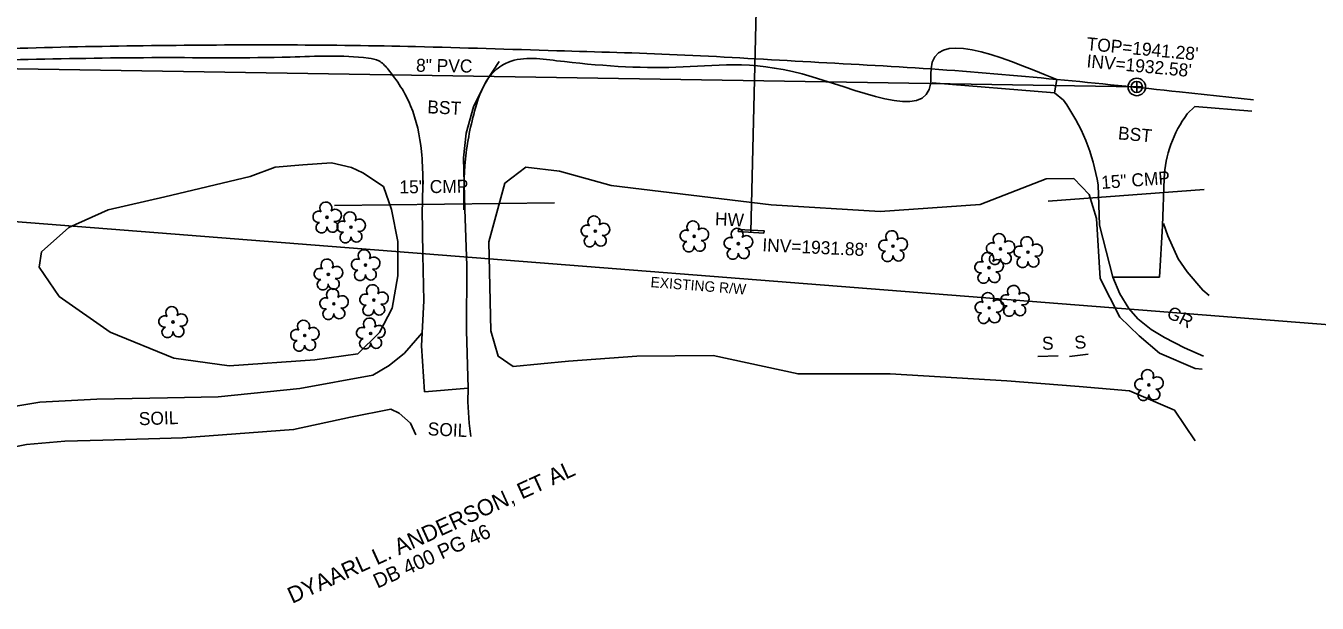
# Model space of a CAD drawing. Extents: x 553786 to 558838, y 502329 to 507342.
# Drawn here: x 554646.7 to 555044.5, y 502884.5 to 503062.1 of the extents above; entities that cross this region are included whole.
import ezdxf

# ---------------------------------------------------------------- set-up
doc = ezdxf.new("R2010")
doc.units = 0
for name, color, linetype in [('Exist Other Culture Sign', 7, 'Continuous'), ('Exist Other Culture Sign Text', 7, 'Continuous'), ('Exist Property Deed Book Text', 7, 'Continuous'), ('Exist Property Owner Text', 7, 'Continuous'), ('Exist Right of Way Line Text', 7, 'Continuous'), ('Exist Roads EOP Text', 7, 'Continuous'), ('Exist Roads Soil Text', 7, 'Continuous'), ('Exist Structure Minor Head and End Wall Text', 7, 'Continuous'), ('Exist Structure Minor Pipes CMP 15 Inch', 7, 'Continuous'), ('Exist Structure Minor Pipes CMP 15 Inch Text', 7, 'Continuous'), ('Exist Structure Minor Pipes RCP 24 Inch', 7, 'Continuous'), ('Exist Structure Minor Pipes RCP 24 Inch Invert', 7, 'Continuous'), ('Exist Utilities Sanitary Sewer Manhole Text', 7, 'Continuous'), ('Exist Utilities Sanitary Sewer UG Line', 7, 'Continuous'), ('Exist Utilities Sanitary Sewer UG Line Invert Elevation', 7, 'Continuous'), ('Exist Utilities Sanitary Sewer UG Line Text', 7, 'Continuous'), ('Exist Vegetation Hedge Row', 7, 'Continuous'), ('Exist Vegetation Tree CELL', 7, 'Continuous'), ('Prop Drainage Structure Catch Basin Grate 840 03F Label', 7, 'Continuous'), ('Prop Drainage Structure Headwall CELL', 7, 'Continuous'), ('Prop Drainage Structure Pipe Alternate 36in', 7, 'Continuous'), ('Prop Drainage Structure Pipe RCP 15in Class III Label', 7, 'Continuous'), ('Prop Drainage Structure Pipe RCP 18in Class IV', 7, 'Continuous'), ('Prop Drainage Structure Plot Symbol 50 Scale', 7, 'Continuous'), ('Prop Earthen Structure V Ditch Lateral Detail Label', 7, 'Continuous'), ('Sheet Layout Plan Border', 7, 'Continuous')]:
    doc.layers.add(name, color=color, linetype=linetype)

# ---------------------------------------------------------------- blocks, each defined once
blk = doc.blocks.new('EXIST UTILITIES SANITARY SEWER MANHOLE')
at = {"layer": 'Prop Drainage Structure Catch Basin Grate 840 03F Label'}
blk.add_lwpolyline([(0, 0.03425), (0, -0.03425), (0, 0), (0.03425, 0), (-0.03425, 0)], dxfattribs=at)
for radius in [0.05389, 0.03425]:
    blk.add_circle((0, 0), radius, dxfattribs=at)

msp = doc.modelspace()

# ---------------------------------------------------------------- linework, layer by layer
at = {"layer": 'Exist Other Culture Sign'}
for p, q in [((554964.66, 502960.55), (554958.39, 502960.37)), ((554973.88, 502961.05), (554968.16, 502960.36))]:
    msp.add_line(p, q, dxfattribs=at)
at = {"layer": 'Exist Structure Minor Pipes CMP 15 Inch'}
for p, q in [((555009.69, 503011.73), (554961.59, 503008.19)), ((554741.77, 503006.86), (554809.51, 503007.64))]:
    msp.add_line(p, q, dxfattribs=at)
at = {"layer": 'Exist Structure Minor Pipes RCP 24 Inch'}
msp.add_line((554869.98, 502998.71), (554874.6, 503184.54), dxfattribs=at)
at = {"layer": 'Exist Utilities Sanitary Sewer UG Line'}
msp.add_line((554595.87, 503049.7), (554988.9, 503043.34), dxfattribs=at)
at = {"layer": 'Exist Vegetation Hedge Row'}
for points in [[(554715.81, 503015.74), (554723.51, 503018.68), (554732.01, 503019.35), (554740.87, 503019.96), (554747.03, 503018.58), (554750.48, 503016.95), (554756.85, 503012.66), (554759.38, 503005.65), (554761.35, 502995.8), (554761.31, 502985.19), (554759.51, 502975.25), (554755.62, 502967.8), (554748.95, 502961.23)], [(554748.95, 502961.23), (554735.77, 502959.38), (554709.32, 502957.49), (554692.31, 502959.83), (554672.72, 502967.86), (554657, 502978.79), (554650.88, 502987.88), (554651.59, 502992.58), (554659.98, 503000.09), (554672.06, 503005.54), (554689.54, 503009.52), (554715.81, 503015.74)], [(555006.89, 502934.38), (555000.5, 502943.89), (554986.61, 502949.84), (554971.11, 502951.19), (554948.87, 502952.91), (554912.93, 502955.03), (554884.57, 502954.99), (554858.38, 502960.65), (554834.92, 502960.44), (554813.9, 502958.94), (554796.85, 502957.33), (554792.24, 502960.45), (554789.95, 502968.32), (554789.37, 502995.68), (554794.26, 503013.7), (554800.77, 503018.66), (554811.09, 503017.37), (554827.02, 503013.05), (554876.26, 503007.04), (554909.82, 503005), (554940.71, 503007.11), (554961.01, 503015.01), (554969.51, 503015.18), (554974.23, 503010.27), (554976.45, 503002.88), (554977.62, 502984.34), (554983.73, 502972.48), (554989.61, 502966.78), (554995.85, 502961.35), (555006.84, 502956.73), (555009.03, 502956.47)]]:
    msp.add_lwpolyline(points, dxfattribs=at)
at = {"layer": 'Exist Vegetation Tree CELL'}
for p, q in [((554739.5, 503003.2), (554739.5, 503003.2)), ((554746.88, 503000.18), (554746.88, 503000.18)), ((554822.12, 502998.93), (554822.12, 502998.93)), ((554852.59, 502997.36), (554852.59, 502997.36)), ((554866.18, 502995.1), (554866.18, 502995.1)), ((554913.82, 502994.35), (554913.82, 502994.35)), ((554946.91, 502993.48), (554946.91, 502993.48)), ((554955.41, 502992.5), (554955.41, 502992.5)), ((554751.33, 502988.51), (554751.33, 502988.51)), ((554943.37, 502987.7), (554943.37, 502987.7)), ((554739.88, 502985.64), (554739.88, 502985.64)), ((554741.61, 502976.57), (554741.61, 502976.57)), ((554753.91, 502977.74), (554753.91, 502977.74)), ((554943.45, 502975.33), (554943.45, 502975.33)), ((554951.3, 502977.52), (554951.3, 502977.52)), ((554692.06, 502971), (554692.06, 502971)), ((554752.94, 502967.47), (554752.94, 502967.47)), ((554732.63, 502966.83), (554732.63, 502966.83)), ((554992.63, 502951.62), (554992.63, 502951.62))]:
    msp.add_line(p, q, dxfattribs=at)
for centre in [(554739.5, 503003.2), (554746.88, 503000.18), (554822.12, 502998.93), (554852.59, 502997.36), (554866.18, 502995.1), (554913.82, 502994.35), (554946.91, 502993.48), (554955.41, 502992.5), (554751.33, 502988.51), (554943.37, 502987.7), (554739.88, 502985.64), (554741.61, 502976.57), (554753.91, 502977.74), (554943.45, 502975.33), (554951.3, 502977.52), (554692.06, 502971), (554732.63, 502966.83), (554752.94, 502967.47), (554992.63, 502951.62)]:
    msp.add_circle(centre, 0.326, dxfattribs=at)
for centre, radius, start, end in [((554739.12, 503006.07), 1.86, 330.1651, 219.7134), ((554736.9, 503003.35), 1.73, 62.6636, 279.3457), ((554742.05, 503003.79), 1.9, 257.1011, 134.1999), ((554746.5, 503003.05), 1.86, 330.1651, 219.7134), ((554821.73, 503001.8), 1.86, 330.1651, 219.7134), ((554737.8, 503000.08), 1.69, 111.5671, 6.231), ((554741.18, 503000.3), 1.7, 181.2822, 74.56), ((554744.28, 503000.33), 1.73, 62.6636, 279.3457), ((554749.43, 503000.77), 1.9, 257.1011, 134.1999), ((554819.51, 502999.08), 1.73, 62.6636, 279.3457), ((554824.67, 502999.51), 1.9, 257.1011, 134.1999), ((554849.99, 502997.52), 1.73, 62.6636, 279.3457), ((554852.21, 503000.24), 1.86, 330.1651, 219.7134), ((554855.14, 502997.95), 1.9, 257.1011, 134.1999), ((554865.79, 502997.97), 1.86, 330.1651, 219.7134), ((554913.43, 502997.22), 1.86, 330.1651, 219.7134), ((554745.18, 502997.06), 1.69, 111.5671, 6.231), ((554748.55, 502997.28), 1.7, 181.2822, 74.56), ((554820.41, 502995.81), 1.69, 111.5671, 6.231), ((554823.79, 502996.03), 1.7, 181.2822, 74.56), ((554850.89, 502994.24), 1.69, 111.5671, 6.231), ((554854.27, 502994.46), 1.7, 181.2822, 74.56), ((554863.57, 502995.25), 1.73, 62.6636, 279.3457), ((554868.72, 502995.69), 1.9, 257.1011, 134.1999), ((554911.21, 502994.5), 1.73, 62.6636, 279.3457), ((554916.37, 502994.94), 1.9, 257.1011, 134.1999), ((554944.3, 502993.64), 1.73, 62.6636, 279.3457), ((554946.52, 502996.36), 1.86, 330.1651, 219.7134), ((554949.45, 502994.07), 1.9, 257.1011, 134.1999), ((554955.02, 502995.37), 1.86, 330.1651, 219.7134), ((554957.96, 502993.09), 1.9, 257.1011, 134.1999), ((554750.95, 502991.39), 1.86, 330.1651, 219.7134), ((554753.88, 502989.1), 1.9, 257.1011, 134.1999), ((554864.47, 502991.98), 1.69, 111.5671, 6.231), ((554867.85, 502992.2), 1.7, 181.2822, 74.56), ((554912.12, 502991.23), 1.69, 111.5671, 6.231), ((554915.49, 502991.45), 1.7, 181.2822, 74.56), ((554942.99, 502990.57), 1.86, 330.1651, 219.7134), ((554945.2, 502990.36), 1.69, 111.5671, 6.231), ((554948.58, 502990.58), 1.7, 181.2822, 74.56), ((554952.8, 502992.65), 1.73, 62.6636, 279.3457), ((554957.08, 502989.6), 1.7, 181.2822, 74.56), ((554737.28, 502985.79), 1.73, 62.6636, 279.3457), ((554739.5, 502988.51), 1.86, 330.1651, 219.7134), ((554742.43, 502986.22), 1.9, 257.1011, 134.1999), ((554748.73, 502988.67), 1.73, 62.6636, 279.3457), ((554753, 502985.61), 1.7, 181.2822, 74.56), ((554940.77, 502987.85), 1.73, 62.6636, 279.3457), ((554945.92, 502988.29), 1.9, 257.1011, 134.1999), ((554953.71, 502989.38), 1.69, 111.5671, 6.231), ((554738.18, 502982.52), 1.69, 111.5671, 6.231), ((554741.56, 502982.74), 1.7, 181.2822, 74.56), ((554749.63, 502985.39), 1.69, 111.5671, 6.231), ((554941.67, 502984.58), 1.69, 111.5671, 6.231), ((554945.05, 502984.8), 1.7, 181.2822, 74.56), ((554741.22, 502979.44), 1.86, 330.1651, 219.7134), ((554744.16, 502977.16), 1.9, 257.1011, 134.1999), ((554751.3, 502977.89), 1.73, 62.6636, 279.3457), ((554753.52, 502980.61), 1.86, 330.1651, 219.7134), ((554756.46, 502978.33), 1.9, 257.1011, 134.1999), ((554943.06, 502978.2), 1.86, 330.1651, 219.7134), ((554948.69, 502977.67), 1.73, 62.6636, 279.3457), ((554950.91, 502980.39), 1.86, 330.1651, 219.7134), ((554953.85, 502978.11), 1.9, 257.1011, 134.1999), ((554691.67, 502973.87), 1.86, 330.1651, 219.7134), ((554739, 502976.72), 1.73, 62.6636, 279.3457), ((554743.28, 502973.67), 1.7, 181.2822, 74.56), ((554752.2, 502974.62), 1.69, 111.5671, 6.231), ((554755.58, 502974.84), 1.7, 181.2822, 74.56), ((554940.84, 502975.48), 1.73, 62.6636, 279.3457), ((554945.99, 502975.92), 1.9, 257.1011, 134.1999), ((554949.59, 502974.4), 1.69, 111.5671, 6.231), ((554952.97, 502974.62), 1.7, 181.2822, 74.56), ((554689.45, 502971.15), 1.73, 62.6636, 279.3457), ((554694.6, 502971.59), 1.9, 257.1011, 134.1999), ((554732.24, 502969.7), 1.86, 330.1651, 219.7134), ((554739.91, 502973.45), 1.69, 111.5671, 6.231), ((554752.55, 502970.34), 1.86, 330.1651, 219.7134), ((554941.74, 502972.21), 1.69, 111.5671, 6.231), ((554945.12, 502972.43), 1.7, 181.2822, 74.56), ((554690.35, 502967.88), 1.69, 111.5671, 6.231), ((554693.73, 502968.1), 1.7, 181.2822, 74.56), ((554730.02, 502966.98), 1.73, 62.6636, 279.3457), ((554735.18, 502967.42), 1.9, 257.1011, 134.1999), ((554750.33, 502967.62), 1.73, 62.6636, 279.3457), ((554755.48, 502968.06), 1.9, 257.1011, 134.1999), ((554730.92, 502963.71), 1.69, 111.5671, 6.231), ((554734.3, 502963.93), 1.7, 181.2822, 74.56), ((554751.23, 502964.35), 1.69, 111.5671, 6.231), ((554754.61, 502964.57), 1.7, 181.2822, 74.56), ((554992.24, 502954.49), 1.86, 330.1651, 219.7134), ((554990.02, 502951.77), 1.73, 62.6636, 279.3457), ((554995.18, 502952.21), 1.9, 257.1011, 134.1999), ((554990.92, 502948.5), 1.69, 111.5671, 6.231), ((554994.3, 502948.72), 1.7, 181.2822, 74.56)]:
    msp.add_arc(centre, radius, start, end, dxfattribs=at)
at = {"layer": 'Prop Drainage Structure Headwall CELL'}
msp.add_line((555024.9, 503039.39), (555002.05, 503041.83), dxfattribs=at)
msp.add_spline([(555002.05, 503041.83), (554964.24, 503045.65), (554925.55, 503048.89), (554886.08, 503051.15), (554847.29, 503053.26), (554810.28, 503054.49), (554766.79, 503055.75), (554727.94, 503056.26), (554687.99, 503056.08), (554647.36, 503055.32), (554609.74, 503053.99), (554570.3, 503052.17), (554530.42, 503050.16), (554489.62, 503048), (554449.13, 503045.57), (554408.82, 503042.34), (554368.28, 503038.73), (554338.38, 503036.05)], degree=3, dxfattribs=at)
at = {"layer": 'Prop Drainage Structure Pipe Alternate 36in'}
for p, q in [((554963.6, 503041.5), (554925.85, 503044.56)), ((554997.34, 503015.17), (554996.8, 503000.64)), ((554977.43, 503000.84), (554976.96, 503013.18))]:
    msp.add_line(p, q, dxfattribs=at)
for points in [[(554966.28, 503039.25), (554963.6, 503041.5), (554964.24, 503045.65)], [(555024.34, 503035.89), (555006.83, 503037.33), (555004.44, 503035.06)]]:
    msp.add_lwpolyline(points, dxfattribs=at)
for centre, major_axis, ratio, start_param, end_param in [((554918.23, 503004), (2.16, 59.83), 0.992636, 4.902039, 5.377754), ((555033.38, 503013.47), (0.52, -36.17), 0.997391, 4.058311, 4.651112)]:
    msp.add_ellipse(centre, major_axis=major_axis, ratio=ratio, start_param=start_param, end_param=end_param, dxfattribs=at)
for points in [[(554964.24, 503045.65), (554925.55, 503048.89), (554925.44, 503044.59), (554885.8, 503047.34), (554846.92, 503049.41), (554810.18, 503051.41), (554794.47, 503050.57), (554790.17, 503047.25), (554785.22, 503036.86), (554782.15, 503021.12), (554781.64, 503005.52)], [(554768.82, 503005.87), (554768.58, 503023.49), (554765.24, 503037.54), (554758.19, 503048.88), (554755.44, 503051.39), (554752.27, 503052.18), (554728.16, 503052.54), (554688.05, 503052.36), (554647.46, 503051.79), (554610, 503050.78), (554570.22, 503048.76), (554548.38, 503047.45), (554543.86, 503047.06), (554540.14, 503046.08), (554529.32, 503038.3), (554521.66, 503026.55), (554514.08, 503009.49), (554512.17, 502997.84), (554512.28, 502996.65)]]:
    msp.add_spline(points, degree=3, dxfattribs=at)
at = {"layer": 'Prop Drainage Structure Pipe RCP 15in Class III Label'}
msp.add_line((554597.66, 503005.49), (555158.9, 502961.45), dxfattribs=at)
msp.add_arc((554712.36, 500222.83), 2954.79, 70.63346, 89.60428, dxfattribs=at)
at = {"layer": 'Prop Drainage Structure Pipe RCP 18in Class IV'}
msp.add_lwpolyline([(554874.03, 502998.38), (554874.13, 502999.06), (554866.19, 502999.47), (554866.16, 502998.89), (554874.03, 502998.38)], dxfattribs=at)
at = {"layer": 'Prop Drainage Structure Plot Symbol 50 Scale'}
for points in [[(554781.93, 503005.67), (554781.49, 503021.52), (554782.37, 503029.08), (554784.61, 503037.22), (554788.41, 503044.91), (554792.49, 503051.21)], [(554768.82, 503005.87), (554769.02, 502991.66), (554769.28, 502977.55), (554768.62, 502963.63), (554769.55, 502949.51), (554782.95, 502950.64), (554782.48, 502968.36), (554782.51, 502988.3), (554781.93, 503005.67)], [(554977.43, 503000.84), (554981.54, 502984.82), (554995.86, 502984.84), (554996.8, 503000.64)]]:
    msp.add_lwpolyline(points, dxfattribs=at)
at = {"layer": 'Prop Earthen Structure V Ditch Lateral Detail Label'}
for points in [[(555011.22, 502979.17), (555009.2, 502980.75), (555004.42, 502986.44), (555001.66, 502990.45), (554998.44, 502997.55), (554997.18, 503001.27)], [(554981.54, 502984.82), (554983.63, 502979.62), (554986.41, 502975.14), (554989.23, 502971.96), (554993.31, 502968.7), (554997.41, 502966.17), (555003.61, 502963.04), (555009.42, 502960.52)], [(554753.61, 502954.6), (554758.66, 502957.6), (554763.38, 502961.43), (554768.81, 502967.7)], [(554753.61, 502954.6), (554731.11, 502950.48), (554706, 502947.99), (554690.33, 502947.66), (554668.57, 502947.22), (554651.08, 502946.35), (554641.16, 502944.7), (554635.28, 502943.12), (554630.09, 502941), (554626.01, 502938.8), (554621.36, 502935.91)], [(554783.82, 502935.7), (554783.29, 502939.86), (554782.82, 502946.39), (554782.95, 502950.64)], [(554627.75, 502926.42), (554630.24, 502928.1), (554635.7, 502930.58), (554639.9, 502931.86), (554646.96, 502933.26), (554658.78, 502934.32), (554670.47, 502934.58), (554694.99, 502935.33), (554711.37, 502936.6), (554729.17, 502937.86), (554746.77, 502941.71), (554759.17, 502944.14), (554761.75, 502942.96)], [(554761.75, 502942.96), (554765.18, 502939.82), (554766.88, 502936.26)]]:
    msp.add_lwpolyline(points, dxfattribs=at)
at = {"layer": 'Sheet Layout Plan Border'}
msp.add_arc((554712.36, 500222.83), 2864.79, 70.63346, 92.31986, dxfattribs=at)

# ---------------------------------------------------------------- block references
at = {"layer": 'Prop Drainage Structure Catch Basin Grate 840 03F Label', "xscale": 50, "yscale": 50}
msp.add_blockref('EXIST UTILITIES SANITARY SEWER MANHOLE', (554988.9, 503043.34), dxfattribs=at)

# ---------------------------------------------------------------- texts
at = {"layer": 'Exist Other Culture Sign Text'}
for rotation, p in [(1.6319, (554959.76, 502962.41)), (6.8264, (554969.96, 502962.59))]:
    msp.add_text('S', height=4, rotation=rotation, dxfattribs=at).set_placement(p)
at = {"layer": 'Exist Property Deed Book Text'}
msp.add_text('DB 400 PG 46', height=4.5, rotation=24.4165, dxfattribs=at).set_placement((554755.01, 502888.89))
at = {"layer": 'Exist Property Owner Text'}
msp.add_text('DYAARL L. ANDERSON, ET AL', height=5, rotation=24.4165, dxfattribs=at).set_placement((554728.76, 502884.23))
at = {"layer": 'Exist Right of Way Line Text'}
msp.add_text('EXISTING R/W', height=3.2, rotation=355.5134, dxfattribs=at).set_placement((554839.05, 502981.74))
at = {"layer": 'Exist Roads EOP Text'}
for rotation, p in [(357.3885, (554770.32, 503035.23)), (354.6359, (554982.99, 503027.23))]:
    msp.add_text('BST', height=4, rotation=rotation, dxfattribs=at).set_placement(p)
at = {"layer": 'Exist Roads Soil Text'}
for s, rotation, p in [('GR', 333.2193, (554997.78, 502972.54)), ('SOIL', 1.7631, (554681.59, 502939.21)), ('SOIL', 357.3885, (554770.44, 502936.13))]:
    msp.add_text(s, height=4, rotation=rotation, dxfattribs=at).set_placement(p)
at = {"layer": 'Exist Structure Minor Head and End Wall Text'}
msp.add_text('HW', height=4, rotation=357.3885, dxfattribs=at).set_placement((554858.92, 503000.77))
at = {"layer": 'Exist Structure Minor Pipes CMP 15 Inch Text'}
for rotation, p in [(4.2077, (554978.08, 503011.92)), (0.6605, (554761.82, 503010.55))]:
    msp.add_text('15" CMP', height=4, rotation=rotation, dxfattribs=at).set_placement(p)
at = {"layer": 'Exist Structure Minor Pipes RCP 24 Inch Invert'}
msp.add_text("INV=1931.88'", height=4, rotation=357.3885, dxfattribs=at).set_placement((554873.51, 502992.74))
at = {"layer": 'Exist Utilities Sanitary Sewer Manhole Text'}
msp.add_text("TOP=1941.28'", height=4, rotation=354.6359, dxfattribs=at).set_placement((554973.32, 503054.69))
at = {"layer": 'Exist Utilities Sanitary Sewer UG Line Invert Elevation'}
msp.add_text("INV=1932.58'", height=4, rotation=354.6359, dxfattribs=at).set_placement((554973.32, 503049.39))
at = {"layer": 'Exist Utilities Sanitary Sewer UG Line Text'}
msp.add_text('8" PVC', height=4, rotation=359.0732, dxfattribs=at).set_placement((554766.89, 503048.03))

doc.saveas('drawing.dxf')
